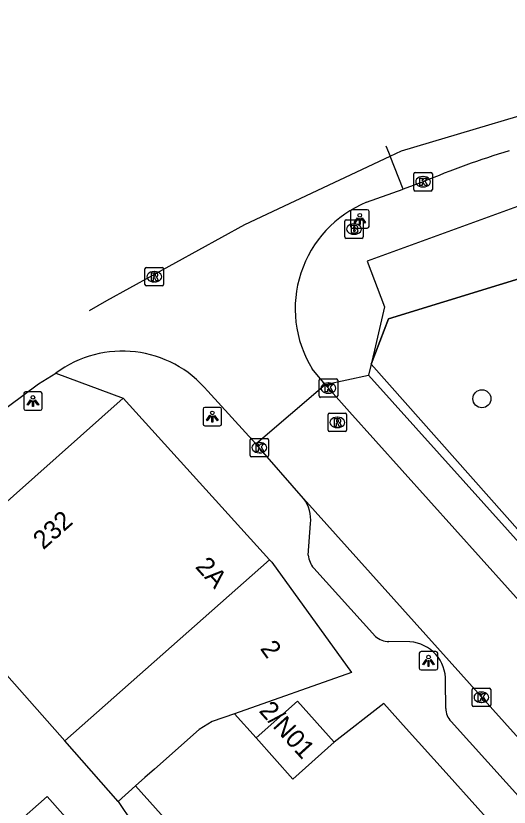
# Model space of a CAD drawing. Extents: x 162172 to 163187, y 382874 to 383684.
# Drawn here: x 162818.54 to 162845.2, y 383633.79 to 383676.6 of the extents above; entities that cross this region are included whole.
import ezdxf

# ---------------------------------------------------------------- set-up
doc = ezdxf.new("R2010")
doc.units = 0
for name, color, linetype in [('IMGEO_Boom', 7, 'Continuous'), ('IMGEO_Brandkraan', 7, 'Continuous'), ('IMGEO_Groenvoorziening', 7, 'Continuous'), ('IMGEO_Hek', 7, 'Continuous'), ('IMGEO_Kolk', 7, 'Continuous'), ('IMGEO_Lichtpunt', 7, 'Continuous'), ('IMGEO_Pand', 7, 'Continuous'), ('IMGEO_Pand_nummerreeks', 7, 'Continuous'), ('IMGEO_Rijbaan_lokaal_gesloten', 7, 'Continuous'), ('IMGEO_Rijbaan_lokaal_open', 7, 'Continuous'), ('IMGEO_Rioolput', 7, 'Continuous'), ('IMGEO_Voetpad_open', 7, 'Continuous')]:
    doc.layers.add(name, color=color, linetype=linetype)

msp = doc.modelspace()

# ---------------------------------------------------------------- linework, layer by layer
at = {"layer": 'IMGEO_Boom'}
msp.add_circle((162843.728, 383655.881), 0.489, dxfattribs=at)
at = {"layer": 'IMGEO_Brandkraan'}
for p, q in [((162836.314, 383664.633), (162836.314, 383665.485)), ((162836.389, 383665.559), (162837.241, 383665.559)), ((162836.802, 383665.339), (162836.827, 383665.339)), ((162837.315, 383665.485), (162837.315, 383664.633)), ((162837.241, 383664.559), (162836.389, 383664.559)), ((162836.825, 383664.779), (162836.8, 383664.779))]:
    msp.add_line(p, q, dxfattribs=at)
for points in [[(162836.314, 383664.633), (162836.314, 383665.485)], [(162836.389, 383665.559), (162837.241, 383665.559)], [(162837.315, 383665.485), (162837.315, 383664.633)], [(162836.662, 383665.259), (162836.662, 383664.859), (162836.875, 383664.859)], [(162836.893, 383665.259), (162836.662, 383665.259)], [(162836.841, 383665.178), (162836.787, 383665.178), (162836.787, 383665.102)], [(162836.787, 383665.102), (162836.84, 383665.102)], [(162836.849, 383665.026), (162836.787, 383665.026), (162836.787, 383664.945)], [(162836.787, 383664.945), (162836.849, 383664.945)], [(162837.241, 383664.559), (162836.389, 383664.559)]]:
    msp.add_lwpolyline(points, dxfattribs=at)
for centre, radius, start, end in [((162836.391, 383665.483), 0.0765, 91.552, 178.448), ((162836.391, 383665.483), 0.0765, 91.552, 178.448), ((162837.239, 383665.483), 0.0765, 1.552, 88.448), ((162837.239, 383665.483), 0.0765, 1.552, 88.448), ((162836.842, 383665.14), 0.0379, 267.8285, 90.9355), ((162836.85, 383664.985), 0.0404, 269.8759, 90.5077), ((162836.881, 383665.11), 0.251, 268.6676, 293.5347), ((162836.897, 383665.114), 0.145, 59.4692, 91.5367), ((162836.922, 383665.161), 0.0922, 285.5137, 58.1501), ((162836.927, 383664.969), 0.105, 301.3115, 78.989), ((162836.391, 383664.635), 0.0765, 181.552, 268.448), ((162836.391, 383664.635), 0.0765, 181.552, 268.448), ((162837.239, 383664.635), 0.0765, 271.552, 358.448), ((162837.239, 383664.635), 0.0765, 271.552, 358.448)]:
    msp.add_arc(centre, radius, start, end, dxfattribs=at)
for centre, major_axis, ratio, start_param, end_param in [((162836.801, 383665.059), (-0.387, 0.002), 0.722429, 4.712389, 7.853982), ((162836.826, 383665.059), (-0.39, 0.002), 0.717154, 1.570796, 4.712389)]:
    msp.add_ellipse(centre, major_axis=major_axis, ratio=ratio, start_param=start_param, end_param=end_param, dxfattribs=at)
at = {"layer": 'IMGEO_Groenvoorziening'}
msp.add_lwpolyline([(162837.735, 383657.749), (162838.673, 383660.196), (162891.808, 383676.545), (162891.968, 383676.595)], dxfattribs=at)
at = {"layer": 'IMGEO_Hek'}
for points in [[(162891.808, 383676.545), (162838.673, 383660.196), (162837.735, 383657.749)], [(162837.735, 383657.749), (162909.951, 383576.274), (162910.848, 383575.766), (162911.823, 383575.526), (162912.895, 383575.736)]]:
    msp.add_lwpolyline(points, dxfattribs=at)
at = {"layer": 'IMGEO_Kolk'}
for p, q in [((162840.047, 383667.193), (162840.047, 383668.045)), ((162840.122, 383668.119), (162840.974, 383668.119)), ((162840.535, 383667.899), (162840.56, 383667.899)), ((162841.048, 383668.045), (162841.048, 383667.193)), ((162840.974, 383667.119), (162840.122, 383667.119)), ((162840.558, 383667.339), (162840.533, 383667.339)), ((162834.933, 383656.033), (162834.933, 383656.885)), ((162835.008, 383656.959), (162835.86, 383656.959)), ((162835.421, 383656.739), (162835.446, 383656.739)), ((162835.934, 383656.885), (162835.934, 383656.033)), ((162835.86, 383655.959), (162835.008, 383655.959)), ((162835.444, 383656.179), (162835.419, 383656.179)), ((162831.272, 383653.735), (162832.124, 383653.735)), ((162831.197, 383652.809), (162831.197, 383653.661)), ((162831.685, 383653.515), (162831.71, 383653.515)), ((162832.198, 383653.661), (162832.198, 383652.809)), ((162831.708, 383652.955), (162831.683, 383652.955)), ((162832.124, 383652.735), (162831.272, 383652.735)), ((162843.2, 383639.306), (162843.2, 383640.158)), ((162843.275, 383640.232), (162844.127, 383640.232)), ((162844.201, 383640.158), (162844.201, 383639.306)), ((162843.688, 383640.012), (162843.713, 383640.012)), ((162844.127, 383639.232), (162843.275, 383639.232)), ((162843.711, 383639.452), (162843.686, 383639.452))]:
    msp.add_line(p, q, dxfattribs=at)
for points in [[(162840.047, 383667.193), (162840.047, 383668.045)], [(162840.122, 383668.119), (162840.974, 383668.119)], [(162841.048, 383668.045), (162841.048, 383667.193)], [(162840.368, 383667.819), (162840.491, 383667.819), (162840.491, 383667.668), (162840.621, 383667.819), (162840.785, 383667.819), (162840.639, 383667.668), (162840.792, 383667.419), (162840.64, 383667.419), (162840.555, 383667.583), (162840.491, 383667.516), (162840.491, 383667.419), (162840.368, 383667.419), (162840.368, 383667.819)], [(162840.974, 383667.119), (162840.122, 383667.119)], [(162834.933, 383656.033), (162834.933, 383656.885)], [(162835.008, 383656.959), (162835.86, 383656.959)], [(162835.934, 383656.885), (162835.934, 383656.033)], [(162835.254, 383656.659), (162835.377, 383656.659), (162835.377, 383656.508), (162835.507, 383656.659), (162835.671, 383656.659), (162835.525, 383656.508), (162835.678, 383656.259), (162835.526, 383656.259), (162835.441, 383656.423), (162835.377, 383656.356), (162835.377, 383656.259), (162835.254, 383656.259), (162835.254, 383656.659)], [(162835.86, 383655.959), (162835.008, 383655.959)], [(162831.272, 383653.735), (162832.124, 383653.735)], [(162831.197, 383652.809), (162831.197, 383653.661)], [(162831.518, 383653.435), (162831.641, 383653.435), (162831.641, 383653.284), (162831.771, 383653.435), (162831.935, 383653.435), (162831.789, 383653.284), (162831.942, 383653.035), (162831.79, 383653.035), (162831.705, 383653.199), (162831.641, 383653.132), (162831.641, 383653.035), (162831.518, 383653.035), (162831.518, 383653.435)], [(162832.198, 383653.661), (162832.198, 383652.809)], [(162832.124, 383652.735), (162831.272, 383652.735)], [(162843.2, 383639.306), (162843.2, 383640.158)], [(162843.275, 383640.232), (162844.127, 383640.232)], [(162844.201, 383640.158), (162844.201, 383639.306)], [(162843.521, 383639.932), (162843.644, 383639.932), (162843.644, 383639.781), (162843.774, 383639.932), (162843.938, 383639.932), (162843.792, 383639.781), (162843.945, 383639.532), (162843.793, 383639.532), (162843.708, 383639.696), (162843.644, 383639.629), (162843.644, 383639.532), (162843.521, 383639.532), (162843.521, 383639.932)], [(162844.127, 383639.232), (162843.275, 383639.232)]]:
    msp.add_lwpolyline(points, dxfattribs=at)
for centre, start, end in [((162840.124, 383668.043), 91.552, 178.448), ((162840.124, 383668.043), 91.552, 178.448), ((162840.972, 383668.043), 1.552, 88.448), ((162840.972, 383668.043), 1.552, 88.448), ((162840.124, 383667.195), 181.552, 268.448), ((162840.124, 383667.195), 181.552, 268.448), ((162840.972, 383667.195), 271.552, 358.448), ((162840.972, 383667.195), 271.552, 358.448), ((162835.01, 383656.883), 91.552, 178.448), ((162835.01, 383656.883), 91.552, 178.448), ((162835.858, 383656.883), 1.552, 88.448), ((162835.858, 383656.883), 1.552, 88.448), ((162835.01, 383656.035), 181.552, 268.448), ((162835.01, 383656.035), 181.552, 268.448), ((162835.858, 383656.035), 271.552, 358.448), ((162835.858, 383656.035), 271.552, 358.448), ((162831.274, 383653.659), 91.552, 178.448), ((162831.274, 383653.659), 91.552, 178.448), ((162832.122, 383653.659), 1.552, 88.448), ((162832.122, 383653.659), 1.552, 88.448), ((162831.274, 383652.811), 181.552, 268.448), ((162831.274, 383652.811), 181.552, 268.448), ((162832.122, 383652.811), 271.552, 358.448), ((162832.122, 383652.811), 271.552, 358.448), ((162843.277, 383640.156), 91.552, 178.448), ((162843.277, 383640.156), 91.552, 178.448), ((162844.125, 383640.156), 1.552, 88.448), ((162844.125, 383640.156), 1.552, 88.448), ((162843.277, 383639.308), 181.552, 268.448), ((162843.277, 383639.308), 181.552, 268.448), ((162844.125, 383639.308), 271.552, 358.448), ((162844.125, 383639.308), 271.552, 358.448)]:
    msp.add_arc(centre, 0.0765, start, end, dxfattribs=at)
for centre, major_axis, ratio, start_param, end_param in [((162840.534, 383667.619), (-0.387, 0.002), 0.722429, 4.712389, 7.853982), ((162840.559, 383667.619), (-0.39, 0.002), 0.717154, 1.570796, 4.712389), ((162835.42, 383656.459), (-0.387, 0.002), 0.722429, 4.712389, 7.853982), ((162835.445, 383656.459), (-0.39, 0.002), 0.717154, 1.570796, 4.712389), ((162831.684, 383653.235), (-0.387, 0.002), 0.722429, 4.712389, 7.853982), ((162831.709, 383653.235), (-0.39, 0.002), 0.717154, 1.570796, 4.712389), ((162843.687, 383639.732), (-0.387, 0.002), 0.722429, 4.712389, 7.853982), ((162843.712, 383639.732), (-0.39, 0.002), 0.717154, 1.570796, 4.712389)]:
    msp.add_ellipse(centre, major_axis=major_axis, ratio=ratio, start_param=start_param, end_param=end_param, dxfattribs=at)
at = {"layer": 'IMGEO_Lichtpunt'}
for p, q in [((162836.629, 383666.013), (162836.629, 383665.206)), ((162836.629, 383666.013), (162836.629, 383665.206)), ((162837.531, 383666.108), (162836.723, 383666.108)), ((162837.531, 383666.108), (162836.723, 383666.108)), ((162837.625, 383665.206), (162837.625, 383666.013)), ((162837.625, 383665.206), (162837.625, 383666.013)), ((162836.723, 383665.112), (162837.531, 383665.112)), ((162836.723, 383665.112), (162837.531, 383665.112)), ((162818.963, 383656.16), (162818.963, 383655.353)), ((162818.963, 383656.16), (162818.963, 383655.353)), ((162819.865, 383656.255), (162819.057, 383656.255)), ((162819.865, 383656.255), (162819.057, 383656.255)), ((162819.959, 383655.353), (162819.959, 383656.16)), ((162819.959, 383655.353), (162819.959, 383656.16)), ((162819.057, 383655.259), (162819.865, 383655.259)), ((162819.057, 383655.259), (162819.865, 383655.259)), ((162828.657, 383655.321), (162828.657, 383654.514)), ((162828.657, 383655.321), (162828.657, 383654.514)), ((162829.559, 383655.416), (162828.751, 383655.416)), ((162829.559, 383655.416), (162828.751, 383655.416)), ((162829.653, 383654.514), (162829.653, 383655.321)), ((162829.653, 383654.514), (162829.653, 383655.321)), ((162828.751, 383654.42), (162829.559, 383654.42)), ((162828.751, 383654.42), (162829.559, 383654.42)), ((162841.244, 383642.207), (162840.436, 383642.207)), ((162841.244, 383642.207), (162840.436, 383642.207)), ((162840.342, 383642.112), (162840.342, 383641.305)), ((162840.342, 383642.112), (162840.342, 383641.305)), ((162841.338, 383641.305), (162841.338, 383642.112)), ((162841.338, 383641.305), (162841.338, 383642.112)), ((162840.436, 383641.211), (162841.244, 383641.211)), ((162840.436, 383641.211), (162841.244, 383641.211))]:
    msp.add_line(p, q, dxfattribs=at)
for points in [[(162837.003, 383665.677), (162837.042, 383665.649), (162836.854, 383665.387), (162836.816, 383665.414), (162837.003, 383665.677)], [(162837.105, 383665.629), (162837.152, 383665.629), (162837.152, 383665.307), (162837.105, 383665.307), (162837.105, 383665.629)], [(162837.215, 383665.649), (162837.253, 383665.676), (162837.44, 383665.414), (162837.401, 383665.386), (162837.215, 383665.649)], [(162819.337, 383655.824), (162819.376, 383655.796), (162819.188, 383655.534), (162819.15, 383655.561), (162819.337, 383655.824)], [(162819.439, 383655.776), (162819.486, 383655.776), (162819.486, 383655.454), (162819.439, 383655.454), (162819.439, 383655.776)], [(162819.549, 383655.796), (162819.587, 383655.823), (162819.774, 383655.561), (162819.735, 383655.533), (162819.549, 383655.796)], [(162829.031, 383654.985), (162829.07, 383654.957), (162828.882, 383654.695), (162828.844, 383654.722), (162829.031, 383654.985)], [(162829.133, 383654.937), (162829.18, 383654.937), (162829.18, 383654.615), (162829.133, 383654.615), (162829.133, 383654.937)], [(162829.243, 383654.957), (162829.281, 383654.984), (162829.468, 383654.722), (162829.429, 383654.694), (162829.243, 383654.957)], [(162840.716, 383641.776), (162840.755, 383641.748), (162840.567, 383641.486), (162840.529, 383641.513), (162840.716, 383641.776)], [(162840.818, 383641.728), (162840.865, 383641.728), (162840.865, 383641.406), (162840.818, 383641.406), (162840.818, 383641.728)], [(162840.928, 383641.748), (162840.966, 383641.775), (162841.153, 383641.513), (162841.114, 383641.485), (162840.928, 383641.748)]]:
    msp.add_lwpolyline(points, dxfattribs=at)
for centre in [(162837.128, 383665.811), (162819.462, 383655.958), (162829.156, 383655.119), (162840.841, 383641.91)]:
    msp.add_circle(centre, 0.0994, dxfattribs=at)
for centre, start, end in [((162836.723, 383666.013), 90, 180), ((162836.723, 383666.013), 90, 180), ((162837.531, 383666.013), 0, 90), ((162837.531, 383666.013), 0, 90), ((162836.723, 383665.206), 180, 270), ((162836.723, 383665.206), 180, 270), ((162837.531, 383665.206), 270, 0), ((162837.531, 383665.206), 270, 360), ((162819.057, 383656.16), 90, 180), ((162819.057, 383656.16), 90, 180), ((162819.865, 383656.16), 0, 90), ((162819.865, 383656.16), 0, 90), ((162819.057, 383655.353), 180, 270), ((162819.057, 383655.353), 180, 270), ((162819.865, 383655.353), 270, 0), ((162819.865, 383655.353), 270, 360), ((162828.751, 383655.321), 90, 180), ((162828.751, 383655.321), 90, 180), ((162829.559, 383655.321), 0, 90), ((162829.559, 383655.321), 0, 90), ((162828.751, 383654.514), 180, 270), ((162828.751, 383654.514), 180, 270), ((162829.559, 383654.514), 270, 0), ((162829.559, 383654.514), 270, 360), ((162840.436, 383642.112), 90, 180), ((162840.436, 383642.112), 90, 180), ((162841.244, 383642.112), 0, 90), ((162841.244, 383642.112), 0, 90), ((162840.436, 383641.305), 180, 270), ((162840.436, 383641.305), 180, 270), ((162841.244, 383641.305), 270, 0), ((162841.244, 383641.305), 270, 360)]:
    msp.add_arc(centre, 0.0946, start, end, dxfattribs=at)
at = {"layer": 'IMGEO_Pand'}
for points in [[(162813.403, 383646.181), (162817.242, 383649.598), (162824.34, 383655.915)], [(162824.34, 383655.915), (162832.256, 383647.169)], [(162832.256, 383647.169), (162821.179, 383637.375)], [(162832.256, 383647.169), (162832.368, 383647.045), (162836.681, 383641.076), (162830.355, 383638.844)], [(162821.179, 383637.375), (162813.403, 383646.181)], [(162831.527, 383637.534), (162833.756, 383639.528), (162835.743, 383637.307)], [(162866.531, 383608.046), (162849.883, 383626.617), (162847.728, 383629.021), (162845.652, 383631.337), (162843.499, 383633.738), (162841.788, 383635.647), (162839.637, 383638.046), (162838.423, 383639.401), (162835.743, 383637.307)], [(162830.355, 383638.844), (162829.155, 383638.421), (162828.438, 383637.999), (162826.031, 383635.854), (162825.508, 383635.388), (162825.009, 383634.943)], [(162831.527, 383637.534), (162830.355, 383638.844)], [(162835.743, 383637.307), (162833.514, 383635.313), (162831.527, 383637.534)], [(162824.067, 383634.105), (162821.179, 383637.375)], [(162825.009, 383634.943), (162824.067, 383634.105)], [(162825.009, 383634.943), (162840.291, 383617.86), (162843.376, 383620.62), (162845.446, 383618.306), (162843.829, 383616.86), (162845.894, 383614.551), (162847.511, 383615.998), (162849.314, 383613.982), (162846.229, 383611.222), (162853.503, 383603.091), (162856.838, 383599.366)], [(162823.477, 383630.706), (162820.238, 383634.373), (162818.514, 383632.85), (162818.112, 383633.305)], [(162824.067, 383634.105), (162824.85, 383632.95), (162823.477, 383630.706)]]:
    msp.add_lwpolyline(points, dxfattribs=at)
at = {"layer": 'IMGEO_Rijbaan_lokaal_gesloten'}
for points in [[(162838.766, 383668.996), (162839.387, 383669.288), (162849.673, 383672.355)], [(162838.543, 383669.56), (162838.766, 383668.996)], [(162822.52, 383660.655), (162822.525, 383660.658), (162823.448, 383661.19), (162830.919, 383665.302), (162838.766, 383668.996)], [(162839.467, 383667.225), (162838.766, 383668.996)], [(162840.548, 383667.619), (162839.467, 383667.225)]]:
    msp.add_lwpolyline(points, dxfattribs=at)
msp.add_arc((162860.985, 383618.248), 53.434, 107.1823, 112.487, dxfattribs=at)
at = {"layer": 'IMGEO_Rijbaan_lokaal_open'}
for points in [[(162837.498, 383666.508), (162839.467, 383667.225)], [(162814.946, 383653.116), (162819.765, 383656.681), (162820.697, 383657.263)], [(162835.255, 383656.66), (162834.553, 383657.499)], [(162828.909, 383656.292), (162831.511, 383653.451)], [(162831.511, 383653.451), (162835.255, 383656.66)], [(162835.255, 383656.66), (162836.576, 383655.17), (162846.526, 383644.076), (162872.078, 383615.502)], [(162834.085, 383650.483), (162831.511, 383653.451)], [(162868.397, 383612.205), (162834.085, 383650.483)]]:
    msp.add_lwpolyline(points, dxfattribs=at)
for centre, radius, start, end in [((162839.859, 383660.75), 6.223, 112.2946, 211.5008), ((162824.291, 383652.445), 6.011, 39.7944, 126.7188)]:
    msp.add_arc(centre, radius, start, end, dxfattribs=at)
at = {"layer": 'IMGEO_Rioolput'}
for p, q in [((162825.517, 383662.057), (162825.517, 383662.909)), ((162825.592, 383662.983), (162826.444, 383662.983)), ((162826.005, 383662.763), (162826.03, 383662.763)), ((162826.518, 383662.909), (162826.518, 383662.057)), ((162826.444, 383661.983), (162825.592, 383661.983)), ((162826.028, 383662.203), (162826.003, 383662.203)), ((162835.413, 383654.176), (162835.413, 383655.028)), ((162835.488, 383655.102), (162836.34, 383655.102)), ((162836.414, 383655.028), (162836.414, 383654.176)), ((162835.901, 383654.882), (162835.926, 383654.882)), ((162835.924, 383654.322), (162835.899, 383654.322)), ((162836.34, 383654.102), (162835.488, 383654.102))]:
    msp.add_line(p, q, dxfattribs=at)
for points in [[(162825.517, 383662.057), (162825.517, 383662.909)], [(162825.592, 383662.983), (162826.444, 383662.983)], [(162826.518, 383662.909), (162826.518, 383662.057)], [(162826.106, 383662.681), (162825.854, 383662.683), (162825.854, 383662.283)], [(162825.854, 383662.283), (162825.978, 383662.283), (162825.978, 383662.445), (162825.989, 383662.445)], [(162826.032, 383662.602), (162825.978, 383662.602), (162825.978, 383662.521)], [(162825.978, 383662.521), (162826.03, 383662.521)], [(162826.036, 383662.416), (162826.107, 383662.283), (162826.247, 383662.283), (162826.182, 383662.409)], [(162826.444, 383661.983), (162825.592, 383661.983)], [(162835.413, 383654.176), (162835.413, 383655.028)], [(162835.488, 383655.102), (162836.34, 383655.102)], [(162836.414, 383655.028), (162836.414, 383654.176)], [(162836.002, 383654.8), (162835.75, 383654.802), (162835.75, 383654.402)], [(162835.928, 383654.721), (162835.874, 383654.721), (162835.874, 383654.64)], [(162835.874, 383654.64), (162835.926, 383654.64)], [(162835.75, 383654.402), (162835.874, 383654.402), (162835.874, 383654.564), (162835.885, 383654.564)], [(162835.932, 383654.535), (162836.003, 383654.402), (162836.143, 383654.402), (162836.078, 383654.528)], [(162836.34, 383654.102), (162835.488, 383654.102)]]:
    msp.add_lwpolyline(points, dxfattribs=at)
for centre, radius, start, end in [((162825.594, 383662.907), 0.0765, 91.552, 178.448), ((162825.594, 383662.907), 0.0765, 91.552, 178.448), ((162826.442, 383662.907), 0.0765, 1.552, 88.448), ((162826.442, 383662.907), 0.0765, 1.552, 88.448), ((162825.988, 383662.392), 0.0533, 26.0293, 88.6989), ((162826.014, 383662.71), 0.19, 274.7715, 282.9687), ((162826.038, 383662.506), 0.0964, 77.0061, 93.1865), ((162826.052, 383662.563), 0.0378, 276.6634, 79.6772), ((162826.105, 383662.571), 0.109, 350.3612, 89.416), ((162826.103, 383662.571), 0.112, 277.5842, 350.9817), ((162826.087, 383662.356), 0.108, 29.5134, 73.7905), ((162825.594, 383662.059), 0.0765, 181.552, 268.448), ((162825.594, 383662.059), 0.0765, 181.552, 268.448), ((162826.442, 383662.059), 0.0765, 271.552, 358.448), ((162826.442, 383662.059), 0.0765, 271.552, 358.448), ((162835.49, 383655.026), 0.0765, 91.552, 178.448), ((162835.49, 383655.026), 0.0765, 91.552, 178.448), ((162836.338, 383655.026), 0.0765, 1.552, 88.448), ((162836.338, 383655.026), 0.0765, 1.552, 88.448), ((162835.91, 383654.829), 0.19, 274.7715, 282.9687), ((162835.934, 383654.625), 0.0964, 77.0061, 93.1865), ((162835.948, 383654.682), 0.0378, 276.6634, 79.6772), ((162836.001, 383654.69), 0.109, 350.3612, 89.416), ((162835.999, 383654.69), 0.112, 277.5842, 350.9817), ((162835.983, 383654.475), 0.108, 29.5134, 73.7905), ((162835.49, 383654.178), 0.0765, 181.552, 268.448), ((162835.49, 383654.178), 0.0765, 181.552, 268.448), ((162835.884, 383654.511), 0.0533, 26.0293, 88.6989), ((162836.338, 383654.178), 0.0765, 271.552, 358.448), ((162836.338, 383654.178), 0.0765, 271.552, 358.448)]:
    msp.add_arc(centre, radius, start, end, dxfattribs=at)
for centre, major_axis, ratio, start_param, end_param in [((162826.004, 383662.483), (-0.387, 0.002), 0.722429, 4.712389, 7.853982), ((162826.029, 383662.483), (-0.39, 0.002), 0.717154, 1.570796, 4.712389), ((162835.9, 383654.602), (-0.387, 0.002), 0.722429, 4.712389, 7.853982), ((162835.925, 383654.602), (-0.39, 0.002), 0.717154, 1.570796, 4.712389)]:
    msp.add_ellipse(centre, major_axis=major_axis, ratio=ratio, start_param=start_param, end_param=end_param, dxfattribs=at)
at = {"layer": 'IMGEO_Voetpad_open'}
for points in [[(162867.648, 383671.358), (162855.699, 383667.696), (162854.839, 383667.526), (162848.814, 383667.444), (162837.533, 383663.33), (162838.46, 383660.852), (162837.914, 383658.515), (162837.735, 383657.749)], [(162837.735, 383657.749), (162837.594, 383657.15)], [(162820.697, 383657.263), (162824.34, 383655.915)], [(162835.255, 383656.66), (162837.594, 383657.15)], [(162837.594, 383657.15), (162860.297, 383631.879), (162881.252, 383608.295), (162909.981, 383576.237)], [(162834.341, 383647.423), (162834.461, 383649.127)], [(162837.971, 383643.026), (162834.64, 383646.714)], [(162839.838, 383642.734), (162838.702, 383642.753)], [(162841.77, 383639.134), (162841.766, 383640.595)], [(162852.797, 383626.499), (162842.061, 383638.426)]]:
    msp.add_lwpolyline(points, dxfattribs=at)
for centre, radius, start, end in [((162832.664, 383649.359), 1.812, 352.6502, 38.3457), ((162835.628, 383647.548), 1.293, 185.5536, 220.1788), ((162838.705, 383643.876), 1.123, 229.1976, 269.845), ((162839.687, 383640.659), 2.08, 358.228, 85.8322), ((162842.797, 383639.142), 1.027, 180.4574, 224.2296)]:
    msp.add_arc(centre, radius, start, end, dxfattribs=at)

# ---------------------------------------------------------------- texts
at = {"layer": 'IMGEO_Pand_nummerreeks'}
for s, rotation, p in [('232', 41.6693, (162820.02, 383647.68)), ('2A', 312.1474, (162828.195, 383646.769)), ('2', 305.921, (162831.71, 383642.363)), ('2/N01', 312.0892, (162831.637, 383638.976))]:
    msp.add_text(s, height=1, rotation=rotation, dxfattribs=at).set_placement(p)

doc.saveas('drawing.dxf')
